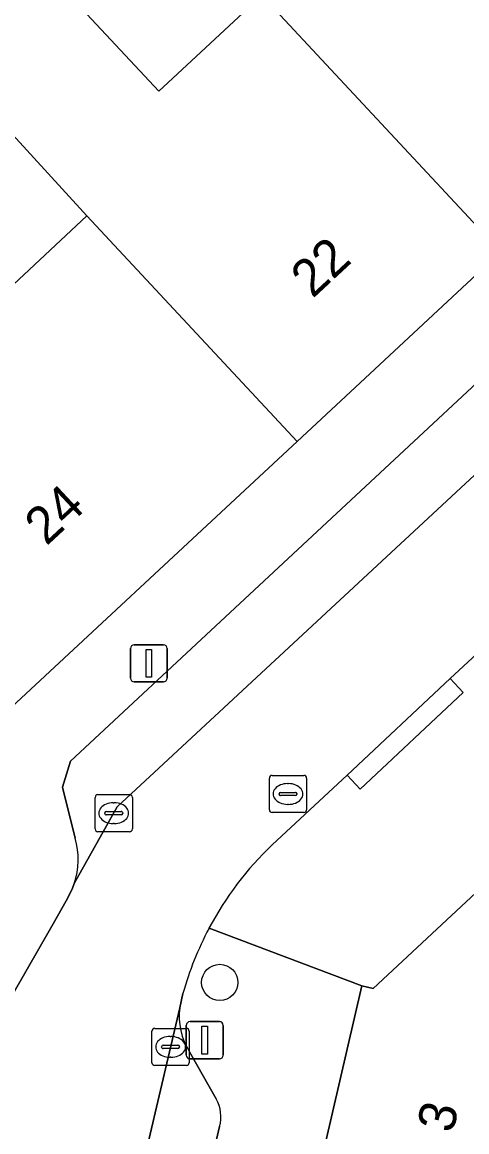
# Model space of a CAD drawing. Extents: x 161798 to 162385, y 382315 to 382833.
# Drawn here: x 161897.65 to 161909.61, y 382659.78 to 382689.67 of the extents above; entities that cross this region are included whole.
import ezdxf

# ---------------------------------------------------------------- set-up
doc = ezdxf.new("R2010")
doc.units = 0
for name, color, linetype in [('IMGEO_Boom', 7, 'Continuous'), ('IMGEO_Erf', 7, 'Continuous'), ('IMGEO_Kolk', 7, 'Continuous'), ('IMGEO_Lichtmast', 7, 'Continuous'), ('IMGEO_Pand', 7, 'Continuous'), ('IMGEO_Pand_nummerreeks', 7, 'Continuous'), ('IMGEO_Parkeervlak_open', 7, 'Continuous'), ('IMGEO_Rijbaan_lokaal_open', 7, 'Continuous'), ('IMGEO_Rioolput', 7, 'Continuous'), ('IMGEO_Voetpad_open', 7, 'Continuous')]:
    doc.layers.add(name, color=color, linetype=linetype)

msp = doc.modelspace()

# ---------------------------------------------------------------- linework, layer by layer
at = {"layer": 'IMGEO_Boom'}
msp.add_circle((161902.962, 382663.801), 0.489, dxfattribs=at)
at = {"layer": 'IMGEO_Erf'}
for points in [[(161897.577, 382691.828), (161901.321, 382687.81), (161904.092, 382690.392), (161907.102, 382693.197), (161903.295, 382697.282), (161904.327, 382698.244), (161901.502, 382701.276), (161902.792, 382702.479), (161905.634, 382699.425), (161905.752, 382699.535), (161906.306, 382700.051), (161908.446, 382702.045), (161912.227, 382697.988), (161914.601, 382700.2), (161895.871, 382720.8)], [(161896.418, 382681.679), (161899.39, 382684.448), (161894.917, 382689.349)]]:
    msp.add_lwpolyline(points, dxfattribs=at)
at = {"layer": 'IMGEO_Kolk'}
for p, q in [((161899.61, 382667.935), (161899.61, 382668.787)), ((161899.685, 382668.861), (161900.537, 382668.861)), ((161900.611, 382668.787), (161900.611, 382667.935)), ((161899.912, 382668.404), (161900.31, 382668.404)), ((161900.098, 382668.641), (161900.123, 382668.641)), ((161899.869, 382668.355), (161899.869, 382668.367)), ((161900.307, 382668.318), (161899.909, 382668.318)), ((161900.353, 382668.367), (161900.353, 382668.355)), ((161900.537, 382667.861), (161899.685, 382667.861)), ((161900.121, 382668.081), (161900.096, 382668.081)), ((161901.139, 382661.639), (161901.139, 382662.491)), ((161901.214, 382662.565), (161902.066, 382662.565)), ((161902.14, 382662.491), (161902.14, 382661.639)), ((161901.441, 382662.108), (161901.839, 382662.108)), ((161901.627, 382662.345), (161901.652, 382662.345)), ((161901.398, 382662.059), (161901.398, 382662.071)), ((161901.836, 382662.022), (161901.438, 382662.022)), ((161901.882, 382662.071), (161901.882, 382662.059)), ((161902.066, 382661.565), (161901.214, 382661.565)), ((161901.65, 382661.785), (161901.625, 382661.785))]:
    msp.add_line(p, q, dxfattribs=at)
for points in [[(161899.61, 382667.935), (161899.61, 382668.787)], [(161899.685, 382668.861), (161900.537, 382668.861)], [(161900.611, 382668.787), (161900.611, 382667.935)], [(161900.537, 382667.861), (161899.685, 382667.861)], [(161901.139, 382661.639), (161901.139, 382662.491)], [(161901.214, 382662.565), (161902.066, 382662.565)], [(161902.14, 382662.491), (161902.14, 382661.639)], [(161902.066, 382661.565), (161901.214, 382661.565)]]:
    msp.add_lwpolyline(points, dxfattribs=at)
for centre, radius, start, end in [((161899.687, 382668.785), 0.0765, 91.552, 178.448), ((161899.687, 382668.785), 0.0765, 91.552, 178.448), ((161900.535, 382668.785), 0.0765, 1.552, 88.448), ((161900.535, 382668.785), 0.0765, 1.552, 88.448), ((161899.909, 382668.364), 0.0403, 85.8775, 175.7526), ((161900.314, 382668.366), 0.0386, 1.7309, 96.639), ((161899.906, 382668.354), 0.0366, 178.938, 274.7102), ((161900.31, 382668.361), 0.043, 264.8664, 352.4533), ((161899.687, 382667.937), 0.0765, 181.552, 268.448), ((161899.687, 382667.937), 0.0765, 181.552, 268.448), ((161900.535, 382667.937), 0.0765, 271.552, 358.448), ((161900.535, 382667.937), 0.0765, 271.552, 358.448), ((161901.216, 382662.489), 0.0765, 91.552, 178.448), ((161901.216, 382662.489), 0.0765, 91.552, 178.448), ((161902.064, 382662.489), 0.0765, 1.552, 88.448), ((161902.064, 382662.489), 0.0765, 1.552, 88.448), ((161901.438, 382662.068), 0.0403, 85.8775, 175.7526), ((161901.843, 382662.07), 0.0386, 1.7309, 96.639), ((161901.435, 382662.058), 0.0366, 178.938, 274.7102), ((161901.839, 382662.065), 0.043, 264.8664, 352.4533), ((161901.216, 382661.641), 0.0765, 181.552, 268.448), ((161901.216, 382661.641), 0.0765, 181.552, 268.448), ((161902.064, 382661.641), 0.0765, 271.552, 358.448), ((161902.064, 382661.641), 0.0765, 271.552, 358.448)]:
    msp.add_arc(centre, radius, start, end, dxfattribs=at)
for centre, major_axis, ratio, start_param, end_param in [((161900.097, 382668.361), (-0.387, 0.002), 0.722429, 4.712389, 7.853982), ((161900.122, 382668.361), (-0.39, 0.002), 0.717154, 1.570796, 4.712389), ((161901.626, 382662.065), (-0.387, 0.002), 0.722429, 4.712389, 7.853982), ((161901.651, 382662.065), (-0.39, 0.002), 0.717154, 1.570796, 4.712389)]:
    msp.add_ellipse(centre, major_axis=major_axis, ratio=ratio, start_param=start_param, end_param=end_param, dxfattribs=at)
at = {"layer": 'IMGEO_Lichtmast'}
for p, q in [((161900.66, 382672.897), (161901.45, 382672.897)), ((161901.45, 382672.897), (161900.66, 382672.897)), ((161900.56, 382671.997), (161900.56, 382672.797)), ((161900.56, 382672.797), (161900.56, 382671.997)), ((161901.55, 382672.797), (161901.55, 382671.997)), ((161901.55, 382671.997), (161901.55, 382672.797)), ((161901.45, 382671.897), (161900.66, 382671.897)), ((161900.66, 382671.897), (161901.45, 382671.897)), ((161902.163, 382662.745), (161902.953, 382662.745)), ((161902.953, 382662.745), (161902.163, 382662.745)), ((161902.063, 382661.845), (161902.063, 382662.645)), ((161902.063, 382662.645), (161902.063, 382661.845)), ((161903.053, 382662.645), (161903.053, 382661.845)), ((161903.053, 382661.845), (161903.053, 382662.645)), ((161902.953, 382661.745), (161902.163, 382661.745)), ((161902.163, 382661.745), (161902.953, 382661.745))]:
    msp.add_line(p, q, dxfattribs=at)
for points in [[(161900.98, 382672.772), (161901.13, 382672.772), (161901.13, 382672.022), (161900.98, 382672.022), (161900.98, 382672.772)], [(161902.483, 382662.62), (161902.633, 382662.62), (161902.633, 382661.87), (161902.483, 382661.87), (161902.483, 382662.62)]]:
    msp.add_lwpolyline(points, dxfattribs=at)
for centre, start, end in [((161900.66, 382672.797), 90, 180), ((161900.66, 382672.797), 90, 180), ((161901.45, 382672.797), 0, 90), ((161901.45, 382672.797), 360, 90), ((161900.66, 382671.997), 180, 270), ((161900.66, 382671.997), 180, 270), ((161901.45, 382671.997), 270, 0), ((161901.45, 382671.997), 270, 0), ((161902.163, 382662.645), 90, 180), ((161902.163, 382662.645), 90, 180), ((161902.953, 382662.645), 0, 90), ((161902.953, 382662.645), 360, 90), ((161902.163, 382661.845), 180, 270), ((161902.163, 382661.845), 180, 270), ((161902.953, 382661.845), 270, 0), ((161902.953, 382661.845), 270, 0)]:
    msp.add_arc(centre, 0.1, start, end, dxfattribs=at)
at = {"layer": 'IMGEO_Pand'}
for points in [[(161905.634, 382699.425), (161902.792, 382702.479), (161901.502, 382701.276), (161904.327, 382698.244), (161903.295, 382697.282), (161907.102, 382693.197), (161904.092, 382690.392), (161910.526, 382683.48), (161915.857, 382688.442)], [(161899.39, 382684.448), (161905.041, 382678.375), (161910.526, 382683.48), (161904.092, 382690.392), (161901.321, 382687.81), (161897.577, 382691.828), (161894.917, 382689.349)], [(161892.712, 382678.86), (161893.226, 382673.345), (161896.201, 382670.148), (161905.041, 382678.375), (161899.39, 382684.448), (161896.418, 382681.679), (161893.269, 382685.057), (161891.72, 382683.614), (161892.401, 382680.663), (161893.266, 382681.47), (161893.928, 382678.6)], [(161915.801, 382660.374), (161909.987, 382666.342), (161907.086, 382663.64), (161906.786, 382663.708), (161905.406, 382657.742), (161915.379, 382655.435), (161916.889, 382655.086), (161917.808, 382659.081), (161915.619, 382659.584)]]:
    msp.add_lwpolyline(points, close=True, dxfattribs=at)
at = {"layer": 'IMGEO_Parkeervlak_open'}
for points in [[(161899.049, 382666.462), (161900.203, 382668.529), (161922.425, 382689.194)], [(161919.116, 382688.561), (161898.946, 382669.761), (161898.728, 382669.061), (161899.069, 382667.689)], [(161901.884, 382663.119), (161899.388, 382652.453)], [(161902.864, 382660.664), (161902.151, 382661.935)], [(161901.824, 382655.028), (161902.959, 382659.919)]]:
    msp.add_lwpolyline(points, dxfattribs=at)
for centre, radius, start, end in [((161897.126, 382667.107), 2.029, 341.4617, 16.6706), ((161903.676, 382662.901), 1.805, 173.0668, 212.3492), ((161902.018, 382660.177), 0.976, 344.6471, 29.8868)]:
    msp.add_arc(centre, radius, start, end, dxfattribs=at)
at = {"layer": 'IMGEO_Rijbaan_lokaal_open'}
for points in [[(161945.213, 382710.416), (161928.944, 382695.23), (161927.839, 382694.207), (161923.279, 382689.986), (161922.425, 382689.194), (161900.203, 382668.529), (161899.049, 382666.462), (161898.991, 382666.31), (161898.831, 382666.002), (161898.479, 382665.384), (161897.396, 382663.481), (161895.017, 382652.922), (161894.863, 382652.591), (161894.64, 382651.564), (161887.081, 382619.224), (161886.935, 382618.622), (161884.842, 382609.776), (161884.196, 382607.053)], [(161904.376, 382667.509), (161906.385, 382669.388), (161909.162, 382671.985), (161909.875, 382672.652), (161910.6, 382673.34), (161918.956, 382681.014), (161919.232, 382681.302), (161922.04, 382683.924), (161927.173, 382688.715), (161927.342, 382688.871), (161949.605, 382709.468), (161949.878, 382709.799), (161950.225, 382710.144)], [(161892.955, 382624.701), (161898.518, 382648.702), (161899.388, 382652.453), (161901.884, 382663.119), (161901.973, 382663.501)]]:
    msp.add_lwpolyline(points, dxfattribs=at)
for centre, radius, start, end in [((161910.427, 382661.158), 8.773, 133.6135, 152.1186), ((161910.391, 382661.17), 8.735, 152.0788, 164.5207)]:
    msp.add_arc(centre, radius, start, end, dxfattribs=at)
at = {"layer": 'IMGEO_Rioolput'}
for p, q in [((161904.297, 382668.452), (161904.297, 382669.304)), ((161904.372, 382669.378), (161905.224, 382669.378)), ((161905.298, 382669.304), (161905.298, 382668.452)), ((161904.785, 382669.158), (161904.81, 382669.158)), ((161904.556, 382668.872), (161904.556, 382668.884)), ((161904.994, 382668.835), (161904.596, 382668.835)), ((161904.599, 382668.921), (161904.997, 382668.921)), ((161905.04, 382668.884), (161905.04, 382668.872)), ((161904.808, 382668.598), (161904.783, 382668.598)), ((161905.224, 382668.378), (161904.372, 382668.378))]:
    msp.add_line(p, q, dxfattribs=at)
for points in [[(161904.297, 382668.452), (161904.297, 382669.304)], [(161904.372, 382669.378), (161905.224, 382669.378)], [(161905.298, 382669.304), (161905.298, 382668.452)], [(161905.224, 382668.378), (161904.372, 382668.378)]]:
    msp.add_lwpolyline(points, dxfattribs=at)
for centre, radius, start, end in [((161904.374, 382669.302), 0.0765, 91.552, 178.448), ((161904.374, 382669.302), 0.0765, 91.552, 178.448), ((161905.222, 382669.302), 0.0765, 1.552, 88.448), ((161905.222, 382669.302), 0.0765, 1.552, 88.448), ((161904.596, 382668.881), 0.0403, 85.8775, 175.7526), ((161904.593, 382668.871), 0.0366, 178.938, 274.7102), ((161904.997, 382668.878), 0.043, 264.8664, 352.4533), ((161905.001, 382668.883), 0.0386, 1.7309, 96.639), ((161904.374, 382668.454), 0.0765, 181.552, 268.448), ((161904.374, 382668.454), 0.0765, 181.552, 268.448), ((161905.222, 382668.454), 0.0765, 271.552, 358.448), ((161905.222, 382668.454), 0.0765, 271.552, 358.448)]:
    msp.add_arc(centre, radius, start, end, dxfattribs=at)
for centre, major_axis, ratio, start_param, end_param in [((161904.784, 382668.878), (-0.387, 0.002), 0.722429, 4.712389, 7.853982), ((161904.809, 382668.878), (-0.39, 0.002), 0.717154, 1.570796, 4.712389)]:
    msp.add_ellipse(centre, major_axis=major_axis, ratio=ratio, start_param=start_param, end_param=end_param, dxfattribs=at)
at = {"layer": 'IMGEO_Voetpad_open'}
for points in [[(161902.673, 382665.26), (161906.786, 382663.708), (161907.086, 382663.64), (161909.987, 382666.342), (161913.761, 382669.856), (161918.565, 382674.33), (161923.819, 382679.223), (161929.388, 382684.409), (161953.212, 382706.879)], [(161922.425, 382689.194), (161923.279, 382689.986), (161922.945, 382690.344), (161923.384, 382690.753), (161921.051, 382693.277), (161915.857, 382688.442), (161910.526, 382683.48), (161905.041, 382678.375), (161896.201, 382670.148), (161892.4, 382666.61), (161890.537, 382664.043)], [(161899.069, 382667.689), (161898.728, 382669.061), (161898.946, 382669.761), (161919.116, 382688.561)], [(161910.6, 382673.34), (161909.875, 382672.652), (161909.162, 382671.985), (161909.511, 382671.614), (161906.741, 382669.009), (161906.385, 382669.388), (161904.376, 382667.509)], [(161898.831, 382666.002), (161898.991, 382666.31), (161899.049, 382666.462)], [(161897.396, 382663.481), (161898.479, 382665.384), (161898.831, 382666.002)], [(161893.679, 382607.053), (161895.622, 382615.453), (161897.228, 382622.395), (161898.755, 382628.994), (161900.274, 382635.56), (161901.764, 382642), (161903.26, 382648.466), (161903.677, 382650.27), (161903.793, 382650.769), (161905.406, 382657.742), (161906.786, 382663.708), (161902.673, 382665.26)], [(161901.973, 382663.501), (161901.884, 382663.119)], [(161902.151, 382661.935), (161902.864, 382660.664)], [(161902.959, 382659.919), (161901.824, 382655.028)]]:
    msp.add_lwpolyline(points, dxfattribs=at)
msp.add_lwpolyline([(161909.162, 382671.985), (161906.385, 382669.388), (161906.741, 382669.009), (161909.511, 382671.614)], close=True, dxfattribs=at)
for centre, radius, start, end in [((161897.126, 382667.107), 2.029, 341.4617, 16.6706), ((161910.427, 382661.158), 8.773, 133.6135, 152.1186), ((161910.391, 382661.17), 8.735, 152.0788, 164.5207), ((161903.676, 382662.901), 1.805, 173.0668, 212.3492), ((161902.018, 382660.177), 0.976, 344.6471, 29.8868)]:
    msp.add_arc(centre, radius, start, end, dxfattribs=at)

# ---------------------------------------------------------------- texts
at = {"layer": 'IMGEO_Pand_nummerreeks'}
for s, rotation, p in [('22', 42.9459, (161905.459, 382682.208)), ('24', 42.9459, (161898.299, 382675.543)), ('3', 76.9712, (161909.229, 382659.718))]:
    msp.add_text(s, height=1, rotation=rotation, dxfattribs=at).set_placement(p)

doc.saveas('drawing.dxf')
